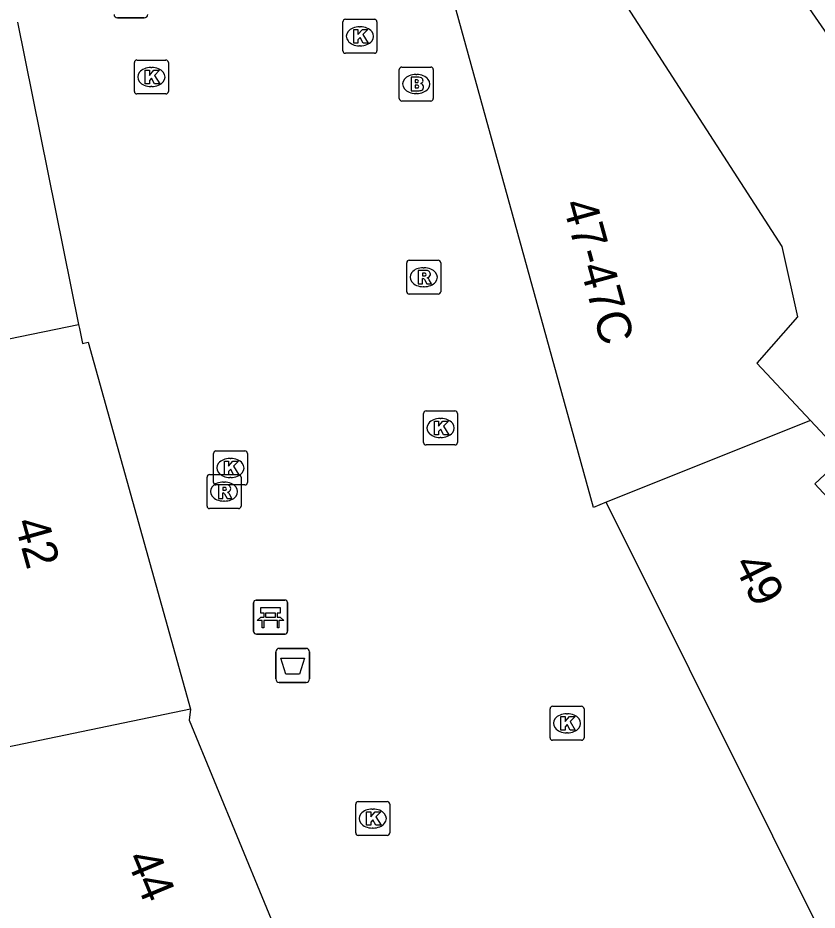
# Model space of a CAD drawing. Extents: x 161087 to 161922, y 382574 to 383873.
# Drawn here: x 161255 to 161278.54, y 383376.36 to 383402.63 of the extents above; entities that cross this region are included whole.
import ezdxf

# ---------------------------------------------------------------- set-up
doc = ezdxf.new("R2010")
doc.units = 0
for name, color, linetype in [('IMGEO_Afvalbak', 7, 'Continuous'), ('IMGEO_Bank', 7, 'Continuous'), ('IMGEO_Brandkraan', 7, 'Continuous'), ('IMGEO_Informatiebord', 7, 'Continuous'), ('IMGEO_Kolk', 7, 'Continuous'), ('IMGEO_Pand', 7, 'Continuous'), ('IMGEO_Pand_nummerreeks', 7, 'Continuous'), ('IMGEO_Rioolput', 7, 'Continuous')]:
    doc.layers.add(name, color=color, linetype=linetype)

msp = doc.modelspace()

# ---------------------------------------------------------------- linework, layer by layer
at = {"layer": 'IMGEO_Afvalbak'}
for p, q in [((161262.699, 383384.07), (161263.489, 383384.07)), ((161263.489, 383384.07), (161262.699, 383384.07)), ((161262.599, 383383.17), (161262.599, 383383.97)), ((161262.599, 383383.97), (161262.599, 383383.17)), ((161263.589, 383383.97), (161263.589, 383383.17)), ((161263.589, 383383.17), (161263.589, 383383.97)), ((161263.489, 383383.07), (161262.699, 383383.07)), ((161262.699, 383383.07), (161263.489, 383383.07))]:
    msp.add_line(p, q, dxfattribs=at)
msp.add_lwpolyline([(161262.742, 383383.784), (161263.446, 383383.784), (161263.297, 383383.314), (161262.891, 383383.314), (161262.742, 383383.784)], dxfattribs=at)
for centre, start, end in [((161262.699, 383383.97), 90, 180), ((161262.699, 383383.97), 90, 180), ((161263.489, 383383.97), 0, 90), ((161263.489, 383383.97), 360, 90), ((161262.699, 383383.17), 180, 270), ((161262.699, 383383.17), 180, 270), ((161263.489, 383383.17), 270, 0), ((161263.489, 383383.17), 270, 0)]:
    msp.add_arc(centre, 0.1, start, end, dxfattribs=at)
at = {"layer": 'IMGEO_Bank'}
for p, q in [((161261.943, 383384.567), (161261.943, 383385.408)), ((161261.943, 383385.408), (161261.943, 383384.567)), ((161262.018, 383385.492), (161262.859, 383385.492)), ((161262.859, 383385.492), (161262.018, 383385.492)), ((161262.943, 383385.417), (161262.943, 383384.576)), ((161262.943, 383384.576), (161262.943, 383385.417)), ((161262.252, 383384.998), (161262.252, 383385.104)), ((161262.296, 383385.104), (161262.296, 383384.998)), ((161262.584, 383385.11), (161262.302, 383385.11)), ((161262.59, 383384.998), (161262.59, 383385.104)), ((161262.634, 383385.104), (161262.634, 383384.998)), ((161262.64, 383384.89), (161262.247, 383384.89)), ((161262.302, 383384.992), (161262.584, 383384.992)), ((161262.868, 383384.492), (161262.027, 383384.492)), ((161262.027, 383384.492), (161262.868, 383384.492))]:
    msp.add_line(p, q, dxfattribs=at)
for points in [[(161262.246, 383385.11), (161262.16, 383385.11), (161262.16, 383385.271), (161262.723, 383385.271), (161262.723, 383385.11), (161262.64, 383385.11)], [(161262.19, 383384.89), (161262.048, 383384.89), (161262.16, 383384.992), (161262.246, 383384.992)], [(161262.24, 383384.883), (161262.24, 383384.676), (161262.197, 383384.676), (161262.197, 383384.883)], [(161262.64, 383384.992), (161262.723, 383384.992), (161262.835, 383384.89), (161262.696, 383384.89)], [(161262.69, 383384.883), (161262.69, 383384.676), (161262.646, 383384.676), (161262.646, 383384.883)]]:
    msp.add_lwpolyline(points, dxfattribs=at)
for centre, radius, start, end in [((161262.021, 383385.414), 0.0779, 92.4484, 184.2845), ((161262.021, 383385.414), 0.0779, 92.4484, 184.2845), ((161262.865, 383385.414), 0.0779, 2.4484, 94.2845), ((161262.865, 383385.414), 0.0779, 2.4484, 94.2845), ((161262.245, 383385.103), 0.00671, 2.8957, 87.1043), ((161262.302, 383385.103), 0.00671, 92.8957, 177.1043), ((161262.584, 383385.103), 0.00671, 2.8957, 87.1043), ((161262.641, 383385.103), 0.00671, 92.8957, 177.1043), ((161262.19, 383384.883), 0.00671, 2.8957, 87.1043), ((161262.247, 383384.883), 0.00671, 92.8957, 177.1043), ((161262.245, 383384.999), 0.00671, 272.8957, 357.1043), ((161262.302, 383384.999), 0.00671, 182.8957, 267.1043), ((161262.584, 383384.999), 0.00671, 272.8957, 357.1043), ((161262.641, 383384.999), 0.00671, 182.8957, 267.1043), ((161262.639, 383384.883), 0.00671, 2.8957, 87.1043), ((161262.696, 383384.883), 0.00671, 92.8957, 177.1043), ((161262.865, 383384.57), 0.0779, 272.4484, 4.2845), ((161262.865, 383384.57), 0.0779, 272.4484, 4.2845), ((161262.021, 383384.57), 0.0779, 182.4484, 274.2845), ((161262.021, 383384.57), 0.0779, 182.4484, 274.2845)]:
    msp.add_arc(centre, radius, start, end, dxfattribs=at)
at = {"layer": 'IMGEO_Brandkraan'}
for p, q in [((161266.306, 383401.185), (161267.158, 383401.185)), ((161266.231, 383400.259), (161266.231, 383401.111)), ((161266.719, 383400.965), (161266.744, 383400.965)), ((161267.232, 383401.111), (161267.232, 383400.259)), ((161266.742, 383400.405), (161266.717, 383400.405)), ((161267.158, 383400.185), (161266.306, 383400.185))]:
    msp.add_line(p, q, dxfattribs=at)
for points in [[(161266.306, 383401.185), (161267.158, 383401.185)], [(161266.231, 383400.259), (161266.231, 383401.111)], [(161266.579, 383400.885), (161266.579, 383400.485), (161266.792, 383400.485)], [(161266.81, 383400.885), (161266.579, 383400.885)], [(161267.232, 383401.111), (161267.232, 383400.259)], [(161266.758, 383400.804), (161266.704, 383400.804), (161266.704, 383400.728)], [(161266.704, 383400.728), (161266.757, 383400.728)], [(161266.766, 383400.652), (161266.704, 383400.652), (161266.704, 383400.571)], [(161266.704, 383400.571), (161266.766, 383400.571)], [(161267.158, 383400.185), (161266.306, 383400.185)]]:
    msp.add_lwpolyline(points, dxfattribs=at)
for centre, radius, start, end in [((161266.308, 383401.109), 0.0765, 91.552, 178.448), ((161266.308, 383401.109), 0.0765, 91.552, 178.448), ((161267.156, 383401.109), 0.0765, 1.552, 88.448), ((161267.156, 383401.109), 0.0765, 1.552, 88.448), ((161266.814, 383400.74), 0.145, 59.4692, 91.5367), ((161266.839, 383400.787), 0.0922, 285.5137, 58.1501), ((161266.759, 383400.766), 0.0379, 267.8285, 90.9355), ((161266.767, 383400.611), 0.0404, 269.8759, 90.5077), ((161266.844, 383400.595), 0.105, 301.3115, 78.989), ((161266.798, 383400.736), 0.251, 268.6676, 293.5347), ((161266.308, 383400.261), 0.0765, 181.552, 268.448), ((161266.308, 383400.261), 0.0765, 181.552, 268.448), ((161267.156, 383400.261), 0.0765, 271.552, 358.448), ((161267.156, 383400.261), 0.0765, 271.552, 358.448)]:
    msp.add_arc(centre, radius, start, end, dxfattribs=at)
for centre, major_axis, ratio, start_param, end_param in [((161266.718, 383400.685), (-0.387, 0.002), 0.722429, 4.712389, 7.853982), ((161266.743, 383400.685), (-0.39, 0.002), 0.717154, 1.570796, 4.712389)]:
    msp.add_ellipse(centre, major_axis=major_axis, ratio=ratio, start_param=start_param, end_param=end_param, dxfattribs=at)
at = {"layer": 'IMGEO_Informatiebord'}
for p, q in [((161258.724, 383402.633), (161257.934, 383402.633)), ((161257.934, 383402.633), (161258.724, 383402.633))]:
    msp.add_line(p, q, dxfattribs=at)
for centre, start, end in [((161257.934, 383402.733), 180, 270), ((161257.934, 383402.733), 180, 270), ((161258.724, 383402.733), 270, 0), ((161258.724, 383402.733), 270, 0)]:
    msp.add_arc(centre, 0.1, start, end, dxfattribs=at)
at = {"layer": 'IMGEO_Kolk'}
for p, q in [((161264.571, 383401.664), (161264.571, 383402.516)), ((161264.646, 383402.59), (161265.498, 383402.59)), ((161265.572, 383402.516), (161265.572, 383401.664)), ((161265.059, 383402.37), (161265.084, 383402.37)), ((161265.082, 383401.81), (161265.057, 383401.81)), ((161258.508, 383401.392), (161259.36, 383401.392)), ((161265.498, 383401.59), (161264.646, 383401.59)), ((161258.433, 383400.466), (161258.433, 383401.318)), ((161258.921, 383401.172), (161258.946, 383401.172)), ((161259.434, 383401.318), (161259.434, 383400.466)), ((161258.944, 383400.612), (161258.919, 383400.612)), ((161259.36, 383400.392), (161258.508, 383400.392)), ((161266.945, 383390.134), (161266.945, 383390.986)), ((161267.02, 383391.06), (161267.872, 383391.06)), ((161267.946, 383390.986), (161267.946, 383390.134)), ((161267.433, 383390.84), (161267.458, 383390.84)), ((161267.456, 383390.28), (161267.431, 383390.28)), ((161260.835, 383389.882), (161261.687, 383389.882)), ((161267.872, 383390.06), (161267.02, 383390.06)), ((161260.76, 383388.956), (161260.76, 383389.808)), ((161261.248, 383389.662), (161261.273, 383389.662)), ((161261.761, 383389.808), (161261.761, 383388.956)), ((161261.271, 383389.102), (161261.246, 383389.102)), ((161261.687, 383388.882), (161260.835, 383388.882)), ((161270.67, 383381.439), (161270.67, 383382.291)), ((161270.745, 383382.365), (161271.597, 383382.365)), ((161271.671, 383382.291), (161271.671, 383381.439)), ((161271.158, 383382.145), (161271.183, 383382.145)), ((161271.181, 383381.585), (161271.156, 383381.585)), ((161271.597, 383381.365), (161270.745, 383381.365)), ((161264.95, 383378.635), (161264.95, 383379.487)), ((161265.025, 383379.561), (161265.877, 383379.561)), ((161265.438, 383379.341), (161265.463, 383379.341)), ((161265.951, 383379.487), (161265.951, 383378.635)), ((161265.877, 383378.561), (161265.025, 383378.561)), ((161265.461, 383378.781), (161265.436, 383378.781))]:
    msp.add_line(p, q, dxfattribs=at)
for points in [[(161264.571, 383401.664), (161264.571, 383402.516)], [(161264.646, 383402.59), (161265.498, 383402.59)], [(161265.572, 383402.516), (161265.572, 383401.664)], [(161264.892, 383402.29), (161265.015, 383402.29), (161265.015, 383402.139), (161265.145, 383402.29), (161265.309, 383402.29), (161265.163, 383402.139), (161265.316, 383401.89), (161265.164, 383401.89), (161265.079, 383402.054), (161265.015, 383401.987), (161265.015, 383401.89), (161264.892, 383401.89), (161264.892, 383402.29)], [(161258.508, 383401.392), (161259.36, 383401.392)], [(161265.498, 383401.59), (161264.646, 383401.59)], [(161258.433, 383400.466), (161258.433, 383401.318)], [(161259.434, 383401.318), (161259.434, 383400.466)], [(161258.754, 383401.092), (161258.877, 383401.092), (161258.877, 383400.941), (161259.007, 383401.092), (161259.171, 383401.092), (161259.025, 383400.941), (161259.178, 383400.692), (161259.026, 383400.692), (161258.941, 383400.856), (161258.877, 383400.789), (161258.877, 383400.692), (161258.754, 383400.692), (161258.754, 383401.092)], [(161259.36, 383400.392), (161258.508, 383400.392)], [(161266.945, 383390.134), (161266.945, 383390.986)], [(161267.02, 383391.06), (161267.872, 383391.06)], [(161267.946, 383390.986), (161267.946, 383390.134)], [(161267.266, 383390.76), (161267.389, 383390.76), (161267.389, 383390.609), (161267.519, 383390.76), (161267.683, 383390.76), (161267.537, 383390.609), (161267.69, 383390.36), (161267.538, 383390.36), (161267.453, 383390.524), (161267.389, 383390.457), (161267.389, 383390.36), (161267.266, 383390.36), (161267.266, 383390.76)], [(161260.835, 383389.882), (161261.687, 383389.882)], [(161267.872, 383390.06), (161267.02, 383390.06)], [(161260.76, 383388.956), (161260.76, 383389.808)], [(161261.081, 383389.582), (161261.204, 383389.582), (161261.204, 383389.431), (161261.334, 383389.582), (161261.498, 383389.582), (161261.352, 383389.431), (161261.505, 383389.182), (161261.353, 383389.182), (161261.268, 383389.346), (161261.204, 383389.279), (161261.204, 383389.182), (161261.081, 383389.182), (161261.081, 383389.582)], [(161261.761, 383389.808), (161261.761, 383388.956)], [(161261.687, 383388.882), (161260.835, 383388.882)], [(161270.67, 383381.439), (161270.67, 383382.291)], [(161270.745, 383382.365), (161271.597, 383382.365)], [(161271.671, 383382.291), (161271.671, 383381.439)], [(161270.991, 383382.065), (161271.114, 383382.065), (161271.114, 383381.914), (161271.244, 383382.065), (161271.408, 383382.065), (161271.262, 383381.914), (161271.415, 383381.665), (161271.263, 383381.665), (161271.178, 383381.829), (161271.114, 383381.762), (161271.114, 383381.665), (161270.991, 383381.665), (161270.991, 383382.065)], [(161271.597, 383381.365), (161270.745, 383381.365)], [(161264.95, 383378.635), (161264.95, 383379.487)], [(161265.025, 383379.561), (161265.877, 383379.561)], [(161265.951, 383379.487), (161265.951, 383378.635)], [(161265.271, 383379.261), (161265.394, 383379.261), (161265.394, 383379.11), (161265.524, 383379.261), (161265.688, 383379.261), (161265.542, 383379.11), (161265.695, 383378.861), (161265.543, 383378.861), (161265.458, 383379.025), (161265.394, 383378.958), (161265.394, 383378.861), (161265.271, 383378.861), (161265.271, 383379.261)], [(161265.877, 383378.561), (161265.025, 383378.561)]]:
    msp.add_lwpolyline(points, dxfattribs=at)
for centre, start, end in [((161264.648, 383402.514), 91.552, 178.448), ((161264.648, 383402.514), 91.552, 178.448), ((161265.496, 383402.514), 1.552, 88.448), ((161265.496, 383402.514), 1.552, 88.448), ((161264.648, 383401.666), 181.552, 268.448), ((161264.648, 383401.666), 181.552, 268.448), ((161265.496, 383401.666), 271.552, 358.448), ((161265.496, 383401.666), 271.552, 358.448), ((161258.51, 383401.316), 91.552, 178.448), ((161258.51, 383401.316), 91.552, 178.448), ((161259.358, 383401.316), 1.552, 88.448), ((161259.358, 383401.316), 1.552, 88.448), ((161258.51, 383400.468), 181.552, 268.448), ((161258.51, 383400.468), 181.552, 268.448), ((161259.358, 383400.468), 271.552, 358.448), ((161259.358, 383400.468), 271.552, 358.448), ((161267.022, 383390.984), 91.552, 178.448), ((161267.022, 383390.984), 91.552, 178.448), ((161267.87, 383390.984), 1.552, 88.448), ((161267.87, 383390.984), 1.552, 88.448), ((161267.022, 383390.136), 181.552, 268.448), ((161267.022, 383390.136), 181.552, 268.448), ((161267.87, 383390.136), 271.552, 358.448), ((161267.87, 383390.136), 271.552, 358.448), ((161260.837, 383389.806), 91.552, 178.448), ((161260.837, 383389.806), 91.552, 178.448), ((161261.685, 383389.806), 1.552, 88.448), ((161261.685, 383389.806), 1.552, 88.448), ((161260.837, 383388.958), 181.552, 268.448), ((161260.837, 383388.958), 181.552, 268.448), ((161261.685, 383388.958), 271.552, 358.448), ((161261.685, 383388.958), 271.552, 358.448), ((161270.747, 383382.289), 91.552, 178.448), ((161270.747, 383382.289), 91.552, 178.448), ((161271.595, 383382.289), 1.552, 88.448), ((161271.595, 383382.289), 1.552, 88.448), ((161270.747, 383381.441), 181.552, 268.448), ((161270.747, 383381.441), 181.552, 268.448), ((161271.595, 383381.441), 271.552, 358.448), ((161271.595, 383381.441), 271.552, 358.448), ((161265.027, 383379.485), 91.552, 178.448), ((161265.027, 383379.485), 91.552, 178.448), ((161265.875, 383379.485), 1.552, 88.448), ((161265.875, 383379.485), 1.552, 88.448), ((161265.027, 383378.637), 181.552, 268.448), ((161265.027, 383378.637), 181.552, 268.448), ((161265.875, 383378.637), 271.552, 358.448), ((161265.875, 383378.637), 271.552, 358.448)]:
    msp.add_arc(centre, 0.0765, start, end, dxfattribs=at)
for centre, major_axis, ratio, start_param, end_param in [((161265.058, 383402.09), (-0.387, 0.002), 0.722429, 4.712389, 7.853982), ((161265.083, 383402.09), (-0.39, 0.002), 0.717154, 1.570796, 4.712389), ((161258.92, 383400.892), (-0.387, 0.002), 0.722429, 4.712389, 7.853982), ((161258.945, 383400.892), (-0.39, 0.002), 0.717154, 1.570796, 4.712389), ((161267.432, 383390.56), (-0.387, 0.002), 0.722429, 4.712389, 7.853982), ((161267.457, 383390.56), (-0.39, 0.002), 0.717154, 1.570796, 4.712389), ((161261.247, 383389.382), (-0.387, 0.002), 0.722429, 4.712389, 7.853982), ((161261.272, 383389.382), (-0.39, 0.002), 0.717154, 1.570796, 4.712389), ((161271.157, 383381.865), (-0.387, 0.002), 0.722429, 4.712389, 7.853982), ((161271.182, 383381.865), (-0.39, 0.002), 0.717154, 1.570796, 4.712389), ((161265.437, 383379.061), (-0.387, 0.002), 0.722429, 4.712389, 7.853982), ((161265.462, 383379.061), (-0.39, 0.002), 0.717154, 1.570796, 4.712389)]:
    msp.add_ellipse(centre, major_axis=major_axis, ratio=ratio, start_param=start_param, end_param=end_param, dxfattribs=at)
at = {"layer": 'IMGEO_Pand'}
for points in [[(161294.274, 383383.417), (161285.256, 383392.868), (161274.915, 383407.829)], [(161271.229, 383405.609), (161277.494, 383395.9), (161277.952, 383393.831), (161276.757, 383392.469), (161278.344, 383390.776)], [(161272.328, 383388.379), (161271.947, 383388.214), (161267.334, 383404.928), (161267.664, 383404.977)], [(161254.987, 383402.507), (161256.788, 383393.61)], [(161214.568, 383386.973), (161220.238, 383386.084), (161256.788, 383393.61)], [(161256.788, 383393.61), (161256.812, 383393.491), (161256.902, 383393.045), (161257.072, 383393.083), (161260.081, 383382.281)], [(161278.344, 383390.776), (161272.328, 383388.379)], [(161278.344, 383390.776), (161279.33, 383389.723), (161278.466, 383388.913), (161279.224, 383388.104), (161278.95, 383387.847), (161279.776, 383386.694)], [(161279.683, 383373.625), (161272.328, 383388.379)], [(161260.081, 383382.281), (161241.862, 383378.493), (161233.991, 383376.744)], [(161260.081, 383382.281), (161260.044, 383381.96), (161262.988, 383374.813)]]:
    msp.add_lwpolyline(points, dxfattribs=at)
at = {"layer": 'IMGEO_Rioolput'}
for p, q in [((161266.451, 383394.572), (161266.451, 383395.424)), ((161266.526, 383395.498), (161267.378, 383395.498)), ((161267.452, 383395.424), (161267.452, 383394.572)), ((161266.939, 383395.278), (161266.964, 383395.278)), ((161266.962, 383394.718), (161266.937, 383394.718)), ((161267.378, 383394.498), (161266.526, 383394.498)), ((161260.571, 383388.261), (161260.571, 383389.113)), ((161260.646, 383389.187), (161261.498, 383389.187)), ((161261.572, 383389.113), (161261.572, 383388.261)), ((161261.059, 383388.967), (161261.084, 383388.967)), ((161261.082, 383388.407), (161261.057, 383388.407)), ((161261.498, 383388.187), (161260.646, 383388.187))]:
    msp.add_line(p, q, dxfattribs=at)
for points in [[(161266.451, 383394.572), (161266.451, 383395.424)], [(161266.526, 383395.498), (161267.378, 383395.498)], [(161267.452, 383395.424), (161267.452, 383394.572)], [(161267.04, 383395.196), (161266.788, 383395.198), (161266.788, 383394.798)], [(161266.966, 383395.117), (161266.912, 383395.117), (161266.912, 383395.036)], [(161266.788, 383394.798), (161266.912, 383394.798), (161266.912, 383394.96), (161266.923, 383394.96)], [(161266.912, 383395.036), (161266.964, 383395.036)], [(161266.97, 383394.931), (161267.041, 383394.798), (161267.181, 383394.798), (161267.116, 383394.924)], [(161267.378, 383394.498), (161266.526, 383394.498)], [(161260.571, 383388.261), (161260.571, 383389.113)], [(161260.646, 383389.187), (161261.498, 383389.187)], [(161261.572, 383389.113), (161261.572, 383388.261)], [(161261.16, 383388.885), (161260.908, 383388.887), (161260.908, 383388.487)], [(161261.086, 383388.806), (161261.032, 383388.806), (161261.032, 383388.725)], [(161260.908, 383388.487), (161261.032, 383388.487), (161261.032, 383388.649), (161261.043, 383388.649)], [(161261.032, 383388.725), (161261.084, 383388.725)], [(161261.09, 383388.62), (161261.161, 383388.487), (161261.301, 383388.487), (161261.236, 383388.613)], [(161261.498, 383388.187), (161260.646, 383388.187)]]:
    msp.add_lwpolyline(points, dxfattribs=at)
for centre, radius, start, end in [((161266.528, 383395.422), 0.0765, 91.552, 178.448), ((161266.528, 383395.422), 0.0765, 91.552, 178.448), ((161267.376, 383395.422), 0.0765, 1.552, 88.448), ((161267.376, 383395.422), 0.0765, 1.552, 88.448), ((161266.972, 383395.021), 0.0964, 77.0061, 93.1865), ((161266.986, 383395.078), 0.0378, 276.6634, 79.6772), ((161267.039, 383395.086), 0.109, 350.3612, 89.416), ((161266.922, 383394.907), 0.0533, 26.0293, 88.6989), ((161266.948, 383395.225), 0.19, 274.7715, 282.9687), ((161267.037, 383395.086), 0.112, 277.5842, 350.9817), ((161267.021, 383394.871), 0.108, 29.5134, 73.7905), ((161266.528, 383394.574), 0.0765, 181.552, 268.448), ((161266.528, 383394.574), 0.0765, 181.552, 268.448), ((161267.376, 383394.574), 0.0765, 271.552, 358.448), ((161267.376, 383394.574), 0.0765, 271.552, 358.448), ((161260.648, 383389.111), 0.0765, 91.552, 178.448), ((161260.648, 383389.111), 0.0765, 91.552, 178.448), ((161261.496, 383389.111), 0.0765, 1.552, 88.448), ((161261.496, 383389.111), 0.0765, 1.552, 88.448), ((161261.092, 383388.71), 0.0964, 77.0061, 93.1865), ((161261.106, 383388.767), 0.0378, 276.6634, 79.6772), ((161261.159, 383388.775), 0.109, 350.3612, 89.416), ((161261.042, 383388.596), 0.0533, 26.0293, 88.6989), ((161261.068, 383388.914), 0.19, 274.7715, 282.9687), ((161261.157, 383388.775), 0.112, 277.5842, 350.9817), ((161261.141, 383388.56), 0.108, 29.5134, 73.7905), ((161260.648, 383388.263), 0.0765, 181.552, 268.448), ((161260.648, 383388.263), 0.0765, 181.552, 268.448), ((161261.496, 383388.263), 0.0765, 271.552, 358.448), ((161261.496, 383388.263), 0.0765, 271.552, 358.448)]:
    msp.add_arc(centre, radius, start, end, dxfattribs=at)
for centre, major_axis, ratio, start_param, end_param in [((161266.938, 383394.998), (-0.387, 0.002), 0.722429, 4.712389, 7.853982), ((161266.963, 383394.998), (-0.39, 0.002), 0.717154, 1.570796, 4.712389), ((161261.058, 383388.687), (-0.387, 0.002), 0.722429, 4.712389, 7.853982), ((161261.083, 383388.687), (-0.39, 0.002), 0.717154, 1.570796, 4.712389)]:
    msp.add_ellipse(centre, major_axis=major_axis, ratio=ratio, start_param=start_param, end_param=end_param, dxfattribs=at)

# ---------------------------------------------------------------- texts
at = {"layer": 'IMGEO_Pand_nummerreeks'}
for s, rotation, p in [('47-47C', 285.4295, (161271.033, 383397.163)), ('42', 285.579, (161254.891, 383387.785)), ('49', 296.4951, (161276.053, 383386.555)), ('44', 292.4305, (161258.172, 383377.9))]:
    msp.add_text(s, height=1, rotation=rotation, dxfattribs=at).set_placement(p)

doc.saveas('drawing.dxf')
